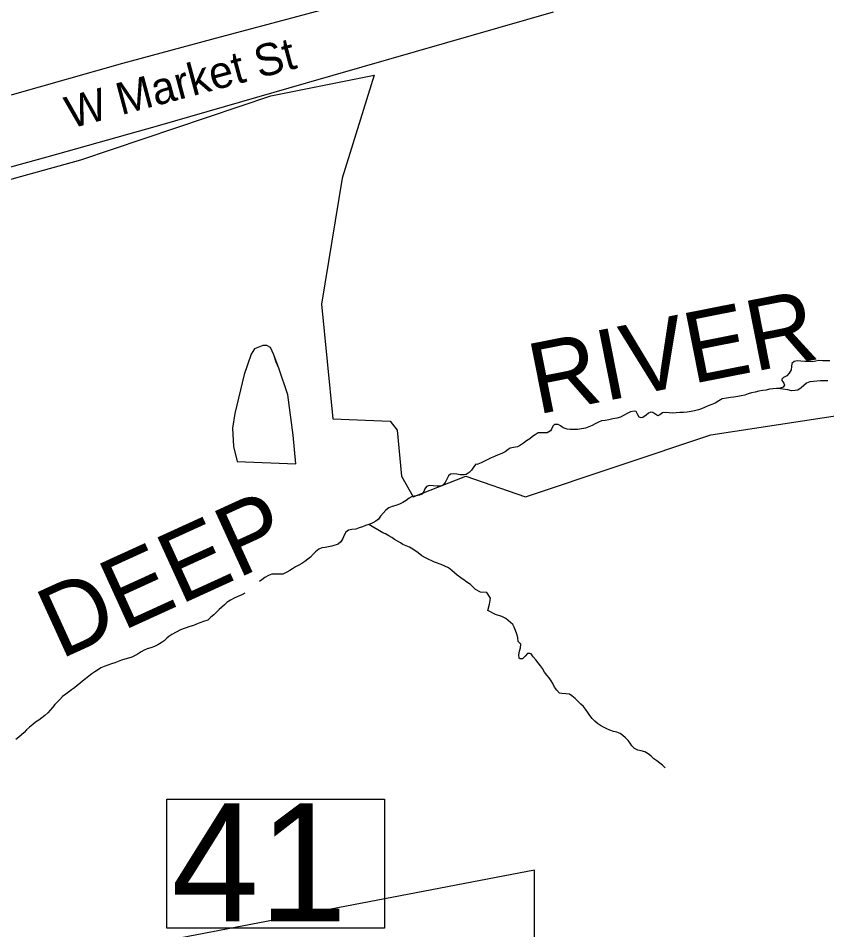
# Model space of a CAD drawing. Extents: x 1662474 to 1856135, y 779280 to 917889.
# Drawn here: x 1696708 to 1699104, y 858968 to 861669 of the extents above; entities that cross this region are included whole.
import ezdxf

# ---------------------------------------------------------------- set-up
doc = ezdxf.new("R2010")
doc.units = 0
for name, color, linetype in [('Exist Boundary Political City Limit New', 7, 'Continuous'), ('Exist Hydrographic Creek Single Shore', 7, 'Continuous'), ('Exist Hydrographic Misc Water Feature', 7, 'Continuous'), ('Exist Hydrographic River Shore Label', 7, 'Continuous'), ('Exist Railroad Mainline', 7, 'Continuous'), ('Exist Road Secondary Structure Standard Bridge Number Label', 7, 'Continuous'), ('Exist Road Secondary Type 51 Attributed', 7, 'Continuous'), ('Exist Road Secondary Type 51 Label', 7, 'Continuous'), ('Map Preparation Boundary City Limit Buffer Line', 7, 'Continuous')]:
    doc.layers.add(name, color=color, linetype=linetype)

msp = doc.modelspace()

# ---------------------------------------------------------------- linework, layer by layer
at = {"layer": 'Exist Boundary Political City Limit New'}
for points in [[(1695861, 860964), (1696893.1, 861249.2), (1697456.6, 861439.3), (1697762.2, 861500.4), (1697667.1, 861194.9)], [(1697667.1, 861194.9), (1697606, 860821.4), (1697640, 860481.9), (1697809.8, 860475.1), (1697830.1, 860447.9), (1697843.8, 860312.1), (1697877.6, 860251.1), (1698033.9, 860312.1), (1698210.4, 860251.1), (1698760.4, 860434.4), (1699161, 860495.5), (1699228.9, 860461.6), (1700159.1, 860549.8), (1700193.1, 860576.9), (1700328.9, 860597.3), (1700240.6, 860189.9), (1700478.2, 860128.8), (1700172.8, 859633.1), (1700050.5, 859504.1), (1699894.4, 859388.7), (1699663.5, 859218.9), (1699582, 859137.4), (1699500.5, 859049.2), (1699459.8, 858933.8)], [(1696662.2, 858152.9), (1697259.8, 858261.6), (1697592.5, 858275.1), (1697551.8, 857643.6), (1697911.6, 857562.2), (1697945.5, 858118.9), (1697959.1, 858220.8), (1698020.2, 858302.3), (1698237.5, 858451.7), (1698237.5, 859144.2), (1696322.8, 858777.6)]]:
    msp.add_lwpolyline(points, dxfattribs=at)
at = {"layer": 'Exist Hydrographic Creek Single Shore'}
for points in [[(1699112.6, 860653.4), (1699101.5, 860653.4), (1699091, 860653.9), (1699080.5, 860654.4), (1699070.9, 860652.8), (1699060.9, 860651.2), (1699048.8, 860651.5), (1699038.5, 860651.8), (1699027.2, 860652.8), (1699016.8, 860653.4), (1699006.8, 860651.8), (1699000.2, 860645.8), (1698998.9, 860636.8), (1698997.6, 860626.6), (1698992.4, 860617.1), (1698984.8, 860609.5), (1698975, 860604), (1698970.6, 860599.6), (1698970.6, 860595.9), (1698975.9, 860587.2), (1698978.8, 860581.2), (1698974.8, 860575.7), (1698965.4, 860572.5), (1698958.2, 860572)], [(1698958.2, 860572), (1698954.6, 860571.8), (1698944.1, 860571.2), (1698933.4, 860569.4), (1698923.6, 860567.2), (1698912.9, 860565.7), (1698901.9, 860563.6), (1698891.4, 860561), (1698880.9, 860558.4), (1698871.1, 860555.4), (1698860.9, 860552.3), (1698850.1, 860549.9), (1698839.6, 860548.1), (1698828.4, 860546.2), (1698818.4, 860544.9), (1698806.5, 860543.4), (1698793.8, 860541), (1698783.5, 860534.8), (1698773, 860528.4), (1698762.8, 860523.9), (1698751.8, 860520.6), (1698742.8, 860516.4), (1698732.8, 860511.6), (1698723.1, 860508.2), (1698712.1, 860505.6), (1698701.6, 860503.5), (1698689.8, 860501.9), (1698679, 860500.9), (1698667.8, 860500.4), (1698657, 860499.8), (1698646.5, 860498.8), (1698636.5, 860499.1), (1698625.2, 860500.1), (1698616.5, 860499.6), (1698608.6, 860493.8), (1698602.6, 860490.4), (1698594.5, 860496.4), (1698588.5, 860500.9), (1698581.4, 860501.1), (1698580.4, 860500.9)], [(1699107, 860594.3), (1699096, 860594.3), (1699085, 860594.1), (1699064, 860592.4), (1699053.8, 860591.4), (1699043.5, 860587.2), (1699035.4, 860580.6), (1699027.5, 860574.1), (1699017.9, 860567), (1699010.2, 860565.4), (1698999.2, 860564.6), (1698988.1, 860567.6), (1698958.2, 860572)], [(1698580.4, 860500.9), (1698575.4, 860498.8), (1698568.8, 860492.8), (1698558.8, 860485.6), (1698553.8, 860484.9), (1698547.5, 860486.9), (1698543.4, 860493.8), (1698539.1, 860504), (1698532.9, 860504.3), (1698521.8, 860502.7), (1698512.1, 860497.4), (1698501.4, 860491.2), (1698491.9, 860486.7), (1698481.1, 860483.6), (1698470.1, 860481.4), (1698458.2, 860478.8), (1698447, 860476.4), (1698436, 860475.4), (1698427, 860471.8), (1698416.9, 860467), (1698407.9, 860462.3), (1698398.5, 860458.4), (1698388.5, 860454.4), (1698377.1, 860451.8), (1698365.4, 860450.5), (1698353.5, 860450.2), (1698343.4, 860450.2), (1698333.9, 860451.2), (1698322.6, 860454.7), (1698314.2, 860461.5), (1698307.9, 860465.2), (1698297.1, 860464.9), (1698291.9, 860460.4), (1698288, 860451.5), (1698284.5, 860446.2), (1698275.4, 860440.8), (1698267.8, 860440.2), (1698255.6, 860440.8), (1698248, 860440), (1698239.6, 860434.8), (1698231.8, 860429.2), (1698223.4, 860422.9), (1698214, 860416.4), (1698204.8, 860409.6), (1698196.4, 860403.8), (1698186.9, 860398.5), (1698175.6, 860396.9), (1698165.4, 860395.1), (1698159.4, 860390.9), (1698150.1, 860383.8), (1698140.5, 860379.4), (1698129.4, 860374.9), (1698119.2, 860370.4), (1698109.5, 860366.5), (1698099.2, 860361.5), (1698089.8, 860356.8), (1698079, 860351.8), (1698069.6, 860347.6), (1698067, 860346.3), (1698063.2, 860347.1), (1698056.5, 860338.9), (1698051.2, 860329.8), (1698043.9, 860322.4), (1698034.6, 860317.1), (1698028.6, 860315.6), (1698017.4, 860315.6), (1698007.4, 860317.4), (1697996.9, 860319.2), (1697988.5, 860317.7), (1697982.5, 860313.2), (1697978.2, 860303), (1697972.5, 860293.6), (1697965.6, 860285.1), (1697959.6, 860282.5), (1697949.4, 860281.8), (1697937.6, 860282.8), (1697926.5, 860284.1), (1697917.6, 860280.9), (1697912.4, 860274.4), (1697908.1, 860264.7), (1697903.8, 860258.4), (1697897.1, 860255.8), (1697886.6, 860253.9), (1697875.4, 860251.8), (1697866.5, 860246.8), (1697856.8, 860239.5), (1697847.2, 860233.7), (1697837.4, 860229.2), (1697826.2, 860225.1), (1697815.5, 860221.6), (1697805.9, 860217.7), (1697796.9, 860210.9), (1697788.8, 860202.4), (1697781.6, 860193.8), (1697775.1, 860184.6), (1697767.2, 860178.8), (1697758.4, 860173.6), (1697747.9, 860168.9), (1697746.5, 860168.4)], [(1697746.5, 860168.4), (1697737.1, 860165.2), (1697727.6, 860161.8), (1697717.9, 860158.6), (1697707.6, 860154.9), (1697696.1, 860153.4), (1697686.6, 860152.1), (1697678.5, 860146.1), (1697673, 860137.1), (1697669.4, 860127.4), (1697663.9, 860117.4), (1697655.5, 860110.3), (1697637.4, 860104.1), (1697616.9, 860100.9), (1697607.1, 860099.6), (1697598, 860095.1), (1697588.8, 860088.1), (1697581.4, 860080.4), (1697573.5, 860072.3), (1697565.6, 860065.4), (1697557, 860058.6), (1697548.4, 860052.9), (1697539.1, 860048.1), (1697529, 860043.4), (1697520.5, 860037.6), (1697512.1, 860031.9), (1697503.2, 860027.1), (1697491.6, 860021.6), (1697481.5, 860021.9), (1697470.1, 860021.9), (1697459.1, 860021.1), (1697448.9, 860017.2), (1697438.6, 860011.7), (1697429.2, 860005.1), (1697422.9, 860000.1)], [(1698624.9, 859447.9), (1698616.8, 859455), (1698608.9, 859461.6), (1698600.2, 859467.9), (1698591.6, 859474.2), (1698583, 859481.8), (1698574.8, 859489.1), (1698564.2, 859494.9), (1698553.8, 859497.5), (1698543.4, 859500.1), (1698533.9, 859504.9), (1698525.8, 859512.2), (1698520.8, 859520.6), (1698515.2, 859528.8), (1698506.9, 859536.6), (1698499, 859542.9), (1698490.9, 859548.9), (1698481.9, 859552.9), (1698471.6, 859555.5), (1698460.9, 859558.7), (1698451.8, 859563.1), (1698442.2, 859568.4), (1698433.1, 859572.9), (1698423.9, 859578.6), (1698415.8, 859585.4), (1698408.1, 859593.3), (1698401.1, 859602.2), (1698395.2, 859611.2), (1698388.8, 859620.9), (1698382.4, 859628.8), (1698375.1, 859636.1), (1698367, 859644.5), (1698358, 859652.6), (1698348.6, 859660.8), (1698341.5, 859665.5), (1698330, 859667.1), (1698318.6, 859667.9), (1698311.9, 859668.9), (1698303.8, 859677.6), (1698296.9, 859686.8), (1698291.9, 859697), (1698286.9, 859705.6), (1698280.6, 859714.1), (1698274, 859722.4), (1698267.5, 859731.4), (1698260.9, 859741.6), (1698255.4, 859750), (1698248.6, 859758.9), (1698241.5, 859767.1), (1698233.9, 859776.5), (1698227.6, 859784.9), (1698224.1, 859786.5), (1698217.1, 859785.9), (1698210, 859778.3), (1698201.9, 859770.8), (1698194.8, 859770.8), (1698192.1, 859772.3), (1698190.9, 859782.2), (1698193, 859793.1), (1698195.9, 859803.6), (1698197.1, 859814.1), (1698189.2, 859822.2), (1698187.8, 859833.8), (1698185.4, 859843.4), (1698180.9, 859854.4), (1698176.9, 859863.9), (1698173.5, 859872.1), (1698153, 859889.9), (1698141, 859895.7), (1698121.5, 859901.9), (1698099.5, 859913.8), (1698104.2, 859932.4), (1698107.1, 859950.8), (1698096.1, 859967.3), (1698077.5, 859968.4), (1698062.8, 859975.7), (1698047.5, 859990.4), (1698034.1, 860000.1), (1698031.8, 860001.7), (1698019.2, 860010.4), (1698008.5, 860018.2), (1697992.8, 860031.9), (1697982.2, 860040), (1697961.2, 860050), (1697941, 860057.1), (1697916.6, 860068.4), (1697903.8, 860075.9), (1697892.8, 860084.6), (1697877.2, 860095.6), (1697867, 860101.7), (1697847.5, 860109), (1697840, 860114), (1697823.1, 860124.5), (1697815, 860129.8), (1697806.1, 860135.2), (1697795.6, 860140.8), (1697788.2, 860144.2), (1697746.5, 860168.4)], [(1697379.6, 859964.9), (1697369.9, 859960.5), (1697358.4, 859955.2), (1697347.9, 859950.2), (1697336.9, 859944.8), (1697326.9, 859938.2), (1697318.8, 859930.6), (1697311.1, 859923.8), (1697303.2, 859916.4), (1697294.9, 859909.1), (1697286.8, 859901.4), (1697278.6, 859893.8), (1697269.6, 859885.4), (1697256.2, 859880.7), (1697246, 859877.3), (1697236.2, 859873.4), (1697226.9, 859869.4), (1697215.9, 859866.5), (1697188.5, 859856.6), (1697163.1, 859842.6), (1697153.6, 859837.1), (1697148.1, 859832.1), (1697140, 859823.8), (1697131.4, 859817.7), (1697121.6, 859812.2), (1697111.6, 859806.7), (1697100.6, 859803), (1697090.1, 859800.1), (1697080.4, 859795.9), (1697072, 859790.9), (1697062.9, 859784.9), (1697054.1, 859779.9), (1697043.9, 859775.8), (1697034, 859772.8), (1697023.5, 859769.9), (1697013.5, 859766.8), (1697003.5, 859762.3), (1696993.5, 859758.4), (1696983.6, 859755.2), (1696973.4, 859751.6), (1696962.6, 859747.6), (1696952.4, 859743.4), (1696942.1, 859737.4), (1696934.2, 859732.1), (1696925.6, 859725.6), (1696916.6, 859719), (1696906.6, 859711.1), (1696897.8, 859704.1), (1696890.1, 859697.8), (1696882.2, 859691.2), (1696874.1, 859684.6), (1696865.8, 859678.4), (1696856.2, 859671.8), (1696848.4, 859666), (1696839.2, 859658.7), (1696830.9, 859650), (1696823.2, 859641.9), (1696816.1, 859634.8), (1696809, 859626.4), (1696802.2, 859618), (1696795.1, 859610.4), (1696786.2, 859602.8), (1696777.5, 859595.7), (1696768.4, 859588.9), (1696759.1, 859582.8), (1696750.5, 859575.5), (1696741.4, 859567.9), (1696732.6, 859560), (1696725.4, 859552.6), (1696717.1, 859545), (1696709, 859538.4), (1696700.9, 859531.9)]]:
    msp.add_lwpolyline(points, dxfattribs=at)
at = {"layer": 'Exist Hydrographic Misc Water Feature'}
for points in [[(1697530.4, 860348.1), (1697522.1, 860432.9), (1697506.1, 860553), (1697479.4, 860631.5), (1697471.8, 860649.7), (1697465.1, 860671.2), (1697454.7, 860693.6), (1697444.6, 860698.7), (1697432.5, 860698.9), (1697408.2, 860688.8), (1697398.2, 860673.4), (1697377.1, 860613), (1697349.3, 860498), (1697342.4, 860453.8), (1697345.4, 860399.5), (1697356.7, 860355.8), (1697530.4, 860348.1)], [(1697530.4, 860348.1), (1697522.1, 860432.9), (1697506.1, 860553), (1697479.4, 860631.5), (1697465.1, 860671.2), (1697454.7, 860693.6), (1697444.6, 860698.7), (1697432.5, 860698.9), (1697408.2, 860688.8), (1697398.2, 860673.4), (1697377.1, 860613), (1697349.3, 860498), (1697342.4, 860453.8), (1697345.4, 860399.5), (1697356.7, 860355.8), (1697530.4, 860348.1)]]:
    msp.add_lwpolyline(points, dxfattribs=at)
at = {"layer": 'Exist Railroad Mainline'}
msp.add_lwpolyline([(1696225.4, 861102.2), (1696793.1, 861258.1), (1697120.2, 861350.6), (1697561.6, 861477.7), (1698294.1, 861687.8)], dxfattribs=at)
at = {"layer": 'Exist Road Secondary Structure Standard Bridge Number Label'}
msp.add_lwpolyline([(1697148.4, 859354.9), (1697792.6, 859354.9), (1697792.6, 858972.6), (1697148.4, 858972.6)], close=True, dxfattribs=at)
at = {"layer": 'Exist Road Secondary Type 51 Attributed'}
msp.add_lwpolyline([(1698140.7, 861837.2), (1698104.5, 861829.5), (1698037.3, 861817.2), (1697919.7, 861785.5), (1697824.6, 861758.4), (1697697.9, 861717.6), (1697536.4, 861674.6), (1697305.8, 861613.2), (1697016.9, 861534.9), (1696689.8, 861442.2), (1696446.2, 861383.6), (1696319.2, 861350.7), (1696096.8, 861293.9), (1695901.5, 861242.6), (1695744.2, 861189.3), (1695414.5, 861020.7), (1695365, 860995), (1695232.7, 860919.1), (1694720.4, 860738.9), (1694486.3, 860689.9), (1694268.7, 860663), (1694042.6, 860681.7), (1693492.3, 860751.8)], dxfattribs=at)
at = {"layer": 'Map Preparation Boundary City Limit Buffer Line'}
for points in [[(1695861, 860964), (1696893.1, 861249.2), (1697456.6, 861439.3), (1697762.2, 861500.4), (1697667.1, 861194.9)], [(1697667.1, 861194.9), (1697606, 860821.4), (1697640, 860481.9), (1697809.8, 860475.1), (1697830.1, 860447.9), (1697843.8, 860312.1), (1697877.6, 860251.1), (1698033.9, 860312.1), (1698210.4, 860251.1), (1698760.4, 860434.4), (1699161, 860495.5), (1699228.9, 860461.6), (1700159.1, 860549.8), (1700193.1, 860576.9), (1700328.9, 860597.3), (1700240.6, 860189.9), (1700478.2, 860128.8), (1700172.8, 859633.1), (1700050.5, 859504.1), (1699894.4, 859388.7), (1699663.5, 859218.9), (1699582, 859137.4), (1699500.5, 859049.2), (1699459.8, 858933.8)], [(1696662.2, 858152.9), (1697259.8, 858261.6), (1697592.5, 858275.1), (1697551.8, 857643.6), (1697911.6, 857562.2), (1697945.5, 858118.9), (1697959.1, 858220.8), (1698020.2, 858302.3), (1698237.5, 858451.7), (1698237.5, 859144.2), (1696322.8, 858777.6)]]:
    msp.add_lwpolyline(points, dxfattribs=at)

# ---------------------------------------------------------------- texts
at = {"layer": 'Exist Hydrographic River Shore Label'}
for s, rotation, p in [('RIVER', 11.1934, (1698245.1, 860494.1)), ('DEEP', 24.5346, (1696831.8, 859768))]:
    msp.add_text(s, height=210, rotation=rotation, dxfattribs=at).set_placement(p)
at = {"layer": 'Exist Road Secondary Structure Standard Bridge Number Label'}
msp.add_text('41', height=350, dxfattribs=at).set_placement((1697161, 858992.3))
at = {"layer": 'Exist Road Secondary Type 51 Label'}
msp.add_text('W Market St', height=95, rotation=14.9675, dxfattribs=at).set_placement((1696862.5, 861341.4))

doc.saveas('drawing.dxf')
